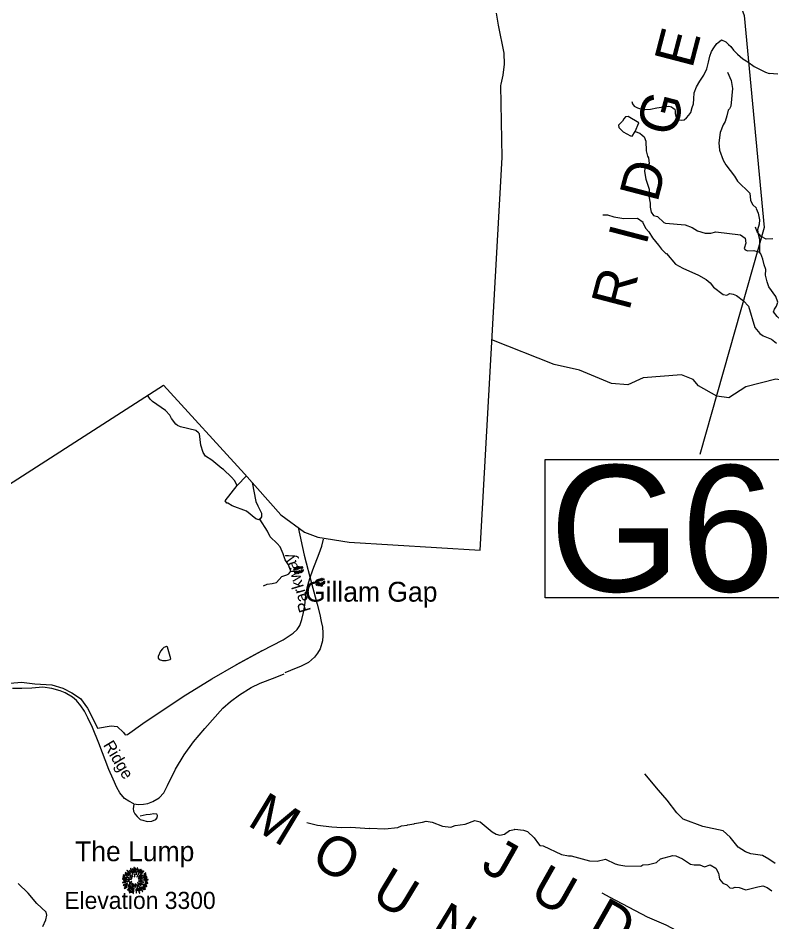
# Model space of a CAD drawing. Extents: x 1248089 to 1457196, y 820910 to 988753.
# Drawn here: x 1297327 to 1305699, y 926642 to 936672 of the extents above; entities that cross this region are included whole.
import ezdxf

# ---------------------------------------------------------------- set-up
doc = ezdxf.new("R2010")
doc.units = 0
for name, color, linetype in [('Exist Boundary Political CountyLine', 7, 'Continuous'), ('Exist Geographical Mountain Gap CELL', 7, 'Continuous'), ('Exist Geographical Mountain Summit CELL', 7, 'Continuous'), ('Exist Geographical Mountain Summit Elevation Number Label', 7, 'Continuous'), ('Exist Geographical Mountain Summit Label', 7, 'Continuous'), ('Exist Hydrographic Creek Single Shore', 7, 'Continuous'), ('Exist Hydrographic Misc Water Feature', 7, 'Continuous'), ('Exist Road Blue Ridge Parkway', 7, 'Continuous'), ('Exist Road Blue Ridge Parkway Label', 7, 'Continuous'), ('Exist Road Blue Ridge Parkway Structure Label', 7, 'Continuous'), ('Exist Road Non-System Type 51', 7, 'Continuous'), ('Exist Road Secondary Type 41 Attributed', 7, 'Continuous')]:
    doc.layers.add(name, color=color, linetype=linetype)

msp = doc.modelspace()

# ---------------------------------------------------------------- linework, layer by layer
at = {"layer": 'Exist Boundary Political CountyLine'}
for points in [[(1302692, 935938), (1302714, 936040), (1302730, 936159), (1302725, 936283), (1302662, 936594), (1302639, 936727)], [(1300656, 930913), (1301005, 930856), (1302457, 930767), (1302703, 935126), (1302689, 935923), (1302692, 935938)], [(1296097, 931003), (1296699, 931159), (1298942, 932600), (1299841, 931616), (1300244, 931158), (1300509, 930968), (1300656, 930913)]]:
    msp.add_lwpolyline(points, dxfattribs=at)
at = {"layer": 'Exist Geographical Mountain Gap CELL'}
for points in [[(1300393, 930545), (1300394, 930545), (1300392, 930550), (1300389, 930555), (1300388, 930554), (1300390, 930550)], [(1300396, 930562), (1300395, 930563), (1300394, 930562), (1300399, 930547), (1300399, 930547), (1300401, 930547)], [(1300399, 930525), (1300397, 930525), (1300398, 930515), (1300400, 930515)], [(1300408, 930549), (1300409, 930549), (1300403, 930568), (1300401, 930568)], [(1300406, 930511), (1300407, 930510), (1300408, 930510), (1300406, 930526), (1300406, 930527), (1300404, 930526)], [(1300416, 930552), (1300418, 930552), (1300411, 930573), (1300409, 930573)], [(1300414, 930529), (1300412, 930529), (1300416, 930509), (1300418, 930509)], [(1300422, 930554), (1300424, 930555), (1300419, 930577), (1300417, 930577)], [(1300423, 930530), (1300421, 930530), (1300425, 930508), (1300427, 930508)], [(1300431, 930557), (1300433, 930557), (1300427, 930579), (1300426, 930579)], [(1300430, 930531), (1300428, 930531), (1300434, 930508), (1300436, 930509)], [(1300439, 930559), (1300441, 930559), (1300436, 930581), (1300434, 930581)], [(1300438, 930533), (1300436, 930533), (1300442, 930511), (1300444, 930511)], [(1300448, 930561), (1300450, 930561), (1300444, 930583), (1300442, 930583)], [(1300447, 930536), (1300445, 930535), (1300451, 930513), (1300453, 930513)], [(1300456, 930563), (1300458, 930563), (1300453, 930585), (1300451, 930585)], [(1300455, 930538), (1300453, 930538), (1300459, 930515), (1300461, 930516)], [(1300463, 930564), (1300465, 930564), (1300461, 930586), (1300460, 930585)], [(1300463, 930540), (1300462, 930540), (1300468, 930518), (1300469, 930518)], [(1300470, 930543), (1300468, 930542), (1300476, 930522), (1300477, 930522)], [(1300472, 930564), (1300474, 930565), (1300471, 930585), (1300469, 930584)], [(1300478, 930546), (1300476, 930546), (1300483, 930527), (1300485, 930527)], [(1300480, 930583), (1300480, 930583), (1300478, 930583), (1300480, 930567), (1300481, 930566), (1300482, 930567)], [(1300490, 930533), (1300491, 930533), (1300492, 930533), (1300487, 930548), (1300486, 930549), (1300485, 930548)], [(1300487, 930568), (1300489, 930569), (1300488, 930578), (1300487, 930578)], [(1300493, 930551), (1300491, 930550), (1300494, 930545), (1300496, 930541), (1300498, 930541), (1300496, 930546)], [(1300632, 930406), (1300634, 930406), (1300631, 930411), (1300628, 930415), (1300626, 930415), (1300629, 930410)], [(1300633, 930423), (1300633, 930424), (1300631, 930423), (1300638, 930409), (1300639, 930408), (1300640, 930409)], [(1300647, 930411), (1300648, 930412), (1300640, 930430), (1300638, 930430)], [(1300655, 930416), (1300656, 930416), (1300647, 930436), (1300645, 930436)], [(1300661, 930419), (1300662, 930419), (1300655, 930441), (1300653, 930440)], [(1300669, 930422), (1300671, 930422), (1300663, 930444), (1300661, 930443)], [(1300670, 930397), (1300668, 930396), (1300676, 930375), (1300677, 930375)], [(1300677, 930425), (1300679, 930425), (1300671, 930447), (1300669, 930446)], [(1300678, 930400), (1300676, 930399), (1300684, 930377), (1300685, 930378)], [(1300685, 930428), (1300687, 930428), (1300679, 930450), (1300678, 930449)], [(1300686, 930402), (1300685, 930402), (1300692, 930380), (1300694, 930381)], [(1300694, 930431), (1300695, 930431), (1300687, 930453), (1300686, 930452)], [(1300694, 930405), (1300693, 930405), (1300700, 930383), (1300702, 930383)], [(1300700, 930432), (1300702, 930433), (1300696, 930454), (1300694, 930454)], [(1300703, 930408), (1300701, 930408), (1300709, 930386), (1300710, 930386)], [(1300709, 930434), (1300711, 930435), (1300705, 930454), (1300704, 930454)], [(1300709, 930411), (1300708, 930410), (1300716, 930390), (1300718, 930391)], [(1300715, 930453), (1300715, 930454), (1300713, 930453), (1300717, 930438), (1300717, 930437), (1300719, 930438)], [(1300717, 930415), (1300715, 930415), (1300723, 930396), (1300725, 930396)], [(1300724, 930439), (1300725, 930440), (1300724, 930450), (1300722, 930449)], [(1300730, 930403), (1300730, 930402), (1300732, 930403), (1300725, 930417), (1300725, 930418), (1300724, 930417)], [(1300732, 930420), (1300730, 930420), (1300733, 930415), (1300736, 930411), (1300737, 930411), (1300735, 930416)], [(1300639, 930389), (1300638, 930388), (1300639, 930379), (1300641, 930379)], [(1300648, 930375), (1300648, 930374), (1300650, 930375), (1300646, 930390), (1300646, 930391), (1300644, 930391)], [(1300654, 930394), (1300653, 930393), (1300657, 930374), (1300659, 930374)], [(1300663, 930395), (1300661, 930395), (1300667, 930373), (1300668, 930374)]]:
    msp.add_lwpolyline(points, close=True, dxfattribs=at)
at = {"layer": 'Exist Geographical Mountain Summit CELL'}
for points in [[(1298515, 927188), (1298555, 927157), (1298557, 927160), (1298519, 927192)], [(1298535, 927213), (1298571, 927175), (1298575, 927178), (1298539, 927217)], [(1298543, 927185), (1298576, 927156), (1298578, 927158), (1298546, 927190)], [(1298563, 927214), (1298579, 927192), (1298580, 927194), (1298567, 927218)], [(1298574, 927236), (1298600, 927169), (1298603, 927170), (1298579, 927238)], [(1298608, 927184), (1298610, 927185), (1298601, 927233), (1298597, 927231)], [(1298612, 927245), (1298616, 927193), (1298620, 927194), (1298618, 927246)], [(1298628, 927191), (1298632, 927191), (1298636, 927238), (1298631, 927238)], [(1298640, 927163), (1298655, 927240), (1298650, 927242), (1298637, 927164)], [(1298644, 927141), (1298647, 927139), (1298695, 927224), (1298690, 927228)], [(1298658, 927198), (1298661, 927197), (1298671, 927224), (1298666, 927226)], [(1298665, 927142), (1298667, 927140), (1298722, 927205), (1298718, 927209)], [(1298702, 927214), (1298681, 927181), (1298684, 927180), (1298706, 927211)], [(1298722, 927170), (1298724, 927168), (1298747, 927184), (1298744, 927188)], [(1298485, 927080), (1298487, 927075), (1298523, 927085), (1298520, 927089)], [(1298487, 927118), (1298559, 927111), (1298559, 927114), (1298487, 927123)], [(1298489, 927139), (1298531, 927129), (1298532, 927133), (1298490, 927144)], [(1298492, 927158), (1298515, 927149), (1298516, 927152), (1298494, 927163)], [(1298499, 927100), (1298528, 927102), (1298528, 927105), (1298498, 927105)], [(1298514, 927169), (1298540, 927153), (1298542, 927155), (1298517, 927173)], [(1298531, 927141), (1298561, 927129), (1298562, 927131), (1298533, 927145)], [(1298531, 927091), (1298532, 927087), (1298565, 927095), (1298564, 927099)], [(1298559, 927077), (1298561, 927072), (1298590, 927088), (1298588, 927091)], [(1298567, 927146), (1298592, 927128), (1298594, 927130), (1298569, 927150)], [(1298567, 927117), (1298584, 927114), (1298585, 927117), (1298568, 927121)], [(1298587, 927160), (1298600, 927143), (1298603, 927145), (1298590, 927162)], [(1298618, 927172), (1298619, 927143), (1298622, 927143), (1298622, 927172)], [(1298661, 927122), (1298663, 927120), (1298712, 927156), (1298709, 927160)], [(1298663, 927093), (1298724, 927081), (1298725, 927085), (1298664, 927097)], [(1298677, 927107), (1298677, 927104), (1298708, 927104), (1298708, 927109)], [(1298678, 927120), (1298680, 927117), (1298758, 927146), (1298756, 927151)], [(1298722, 927148), (1298750, 927162), (1298747, 927168), (1298721, 927150)], [(1298721, 927106), (1298773, 927109), (1298773, 927114), (1298721, 927109)], [(1298724, 927120), (1298761, 927126), (1298760, 927132), (1298723, 927122)], [(1298736, 927094), (1298762, 927092), (1298762, 927096), (1298736, 927097)], [(1298495, 927052), (1298498, 927048), (1298543, 927068), (1298542, 927072)], [(1298506, 927016), (1298509, 927012), (1298538, 927033), (1298535, 927036)], [(1298512, 927036), (1298542, 927053), (1298539, 927057), (1298510, 927041)], [(1298537, 926996), (1298540, 926993), (1298581, 927041), (1298578, 927043)], [(1298552, 927027), (1298572, 927045), (1298568, 927048), (1298548, 927031)], [(1298549, 927046), (1298552, 927042), (1298586, 927071), (1298584, 927073)], [(1298577, 927027), (1298552, 926988), (1298555, 926986), (1298581, 927025)], [(1298562, 926969), (1298567, 926966), (1298578, 926991), (1298575, 926993)], [(1298580, 927006), (1298585, 927004), (1298611, 927062), (1298609, 927063)], [(1298587, 927055), (1298591, 927052), (1298601, 927069), (1298599, 927070)], [(1298592, 926971), (1298604, 927013), (1298600, 927014), (1298588, 926972)], [(1298602, 926960), (1298607, 926959), (1298619, 927049), (1298616, 927049)], [(1298627, 927064), (1298631, 927027), (1298636, 927028), (1298631, 927065)], [(1298633, 927006), (1298637, 926963), (1298641, 926964), (1298638, 927006)], [(1298643, 927056), (1298652, 927026), (1298656, 927028), (1298645, 927057)], [(1298653, 926989), (1298648, 927019), (1298644, 927019), (1298649, 926988)], [(1298652, 927076), (1298690, 927041), (1298693, 927045), (1298653, 927078)], [(1298658, 927053), (1298708, 926979), (1298712, 926981), (1298660, 927055)], [(1298658, 927011), (1298675, 926961), (1298680, 926963), (1298661, 927011)], [(1298668, 927016), (1298684, 926987), (1298688, 926989), (1298672, 927018)], [(1298677, 927073), (1298755, 927035), (1298757, 927041), (1298678, 927076)], [(1298690, 927028), (1298720, 926999), (1298724, 927001), (1298692, 927030)], [(1298707, 927028), (1298737, 927003), (1298741, 927006), (1298709, 927031)], [(1298716, 927039), (1298741, 927026), (1298744, 927030), (1298718, 927043)], [(1298730, 927063), (1298751, 927055), (1298753, 927060), (1298732, 927066)], [(1298740, 927077), (1298768, 927069), (1298769, 927075), (1298741, 927081)]]:
    msp.add_lwpolyline(points, close=True, dxfattribs=at)
at = {"layer": 'Exist Hydrographic Creek Single Shore'}
msp.add_lwpolyline([(1306451, 932598), (1306074, 932540), (1305860, 932646), (1305744, 932665), (1305408, 932579), (1305222, 932458), (1305089, 932478), (1304883, 932593), (1304826, 932660), (1304694, 932712), (1304268, 932681), (1304099, 932602), (1303916, 932616), (1303561, 932764), (1303279, 932829), (1302589, 933100)], dxfattribs=at)
at = {"layer": 'Exist Hydrographic Misc Water Feature'}
for p, q in [((1299760, 931486), (1299862, 931592)), ((1299747, 929494), (1300035, 929649)), ((1300035, 929649), (1299747, 929494))]:
    msp.add_line(p, q, dxfattribs=at)
for points in [[(1305204, 936071), (1305248, 935980), (1305260, 935892), (1305244, 935696), (1305229, 935665), (1305212, 935649), (1305199, 935587), (1305178, 935524), (1305157, 935489), (1305125, 935401), (1305110, 935287), (1305116, 935207), (1305156, 935094), (1305186, 935042), (1305282, 934919), (1305316, 934862), (1305453, 934729), (1305462, 934653), (1305484, 934604), (1305528, 934563), (1305525, 934559), (1305546, 934507), (1305560, 934434), (1305557, 934384), (1305540, 934321), (1305547, 934273), (1305561, 934220), (1305560, 934076)], [(1304180, 935415), (1304221, 935510), (1304102, 935581), (1304074, 935578), (1304053, 935554), (1304041, 935527), (1303996, 935485), (1303999, 935457), (1304048, 935409), (1304127, 935364), (1304147, 935360), (1304180, 935415)], [(1304180, 935415), (1304232, 935394), (1304259, 935373), (1304279, 935353), (1304298, 935308), (1304303, 935200), (1304316, 935140), (1304328, 935120), (1304334, 935059), (1304309, 935020), (1304289, 935002), (1304284, 934970), (1304300, 934886), (1304337, 934773), (1304332, 934697), (1304348, 934620), (1304347, 934573), (1304358, 934517), (1304385, 934483), (1304429, 934471), (1304497, 934405), (1304517, 934396), (1304737, 934378), (1304812, 934348), (1304871, 934310), (1304959, 934286), (1305019, 934285), (1305075, 934300), (1305350, 934267), (1305402, 934230), (1305408, 934174), (1305389, 934114), (1305401, 934102), (1305432, 934089), (1305497, 934093), (1305560, 934076)], [(1303821, 934490), (1303873, 934488), (1303944, 934466), (1304054, 934447), (1304206, 934450), (1304269, 934408), (1304267, 934404), (1304295, 934340), (1304331, 934299), (1304373, 934234), (1304441, 934152), (1304472, 934107), (1304521, 934060), (1304527, 934058), (1304628, 933942), (1304709, 933896), (1304884, 933819), (1304969, 933770), (1305012, 933736), (1305049, 933685), (1305157, 933603), (1305197, 933598), (1305233, 933614), (1305269, 933610), (1305305, 933593), (1305383, 933536), (1305438, 933475), (1305511, 933240), (1305565, 933171), (1305603, 933147), (1305694, 933109), (1305751, 933063)], [(1306121, 932788), (1306110, 932829), (1306139, 932902), (1306136, 933018), (1306098, 933123), (1306029, 933173), (1305998, 933181), (1305907, 933229), (1305758, 933361), (1305715, 933414), (1305726, 933442), (1305750, 933474), (1305763, 933521), (1305741, 933584), (1305665, 933691), (1305645, 933744), (1305628, 933818), (1305630, 933882), (1305613, 933935), (1305598, 933995), (1305576, 934056), (1305560, 934076)], [(1299760, 931486), (1299729, 931539), (1299698, 931576), (1299608, 931662), (1299588, 931672), (1299480, 931767), (1299409, 931809), (1299382, 931850), (1299356, 931934), (1299341, 932059), (1299329, 932071), (1299302, 932094), (1299131, 932138), (1299099, 932151), (1299080, 932167), (1299031, 932230), (1299012, 932267), (1298965, 932316), (1298820, 932416), (1298792, 932445), (1298765, 932486)], [(1299928, 931517), (1299969, 931307), (1299988, 931258), (1300032, 931177), (1300031, 931137), (1300015, 931114), (1300002, 931106), (1299967, 931115), (1299865, 931199), (1299704, 931259), (1299657, 931288), (1299645, 931289), (1299625, 931315), (1299760, 931486)], [(1300052, 930373), (1300093, 930389), (1300150, 930396), (1300198, 930410), (1300256, 930477), (1300312, 930494), (1300332, 930505), (1300357, 930533), (1300331, 930605), (1300294, 930659), (1300271, 930727), (1300237, 930804), (1300206, 930841), (1300126, 930915), (1300095, 930979), (1300012, 931110)], [(1300035, 929649), (1300269, 929774), (1300381, 929847), (1300425, 929886), (1300455, 929930), (1300479, 929998), (1300497, 930077), (1300510, 930157), (1300526, 930299), (1300544, 930380), (1300569, 930465), (1300599, 930550), (1300671, 930731), (1300699, 930812), (1300718, 930889)], [(1298931, 929545), (1298971, 929544), (1299016, 929555), (1299024, 929563), (1298987, 929692), (1298975, 929700), (1298947, 929689), (1298930, 929673), (1298910, 929646), (1298884, 929588), (1298884, 929568), (1298895, 929554), (1298931, 929545)], [(1298427, 928811), (1298498, 928745), (1298515, 928719), (1298543, 928722), (1298713, 928843), (1299159, 929143), (1299478, 929340), (1299747, 929494)], [(1297238, 929290), (1297363, 929302), (1297514, 929283), (1297702, 929272), (1297822, 929235), (1297922, 929185), (1298021, 929120), (1298098, 929014), (1298185, 928840), (1298208, 928794), (1298360, 928819), (1298427, 928811)], [(1300533, 927744), (1300653, 927717), (1300812, 927696), (1300924, 927690), (1301021, 927693), (1301228, 927680), (1301234, 927684), (1301400, 927674), (1301545, 927689), (1301585, 927708), (1301649, 927715), (1301653, 927719), (1301726, 927731), (1301728, 927734), (1301818, 927749), (1301859, 927760), (1301926, 927750), (1302042, 927705), (1302133, 927695), (1302182, 927711), (1302294, 927726), (1302399, 927769), (1302459, 927752), (1302592, 927641), (1302636, 927615), (1302676, 927606), (1302728, 927615), (1302785, 927658), (1302841, 927669), (1302843, 927673), (1302941, 927661), (1302985, 927644), (1303059, 927574), (1303106, 927508), (1303123, 927492), (1303159, 927487), (1303361, 927392), (1303441, 927374), (1303469, 927374), (1303672, 927320), (1303760, 927317), (1303852, 927337), (1303959, 927287), (1303999, 927274), (1304067, 927264), (1304243, 927262), (1304267, 927277), (1304327, 927278), (1304416, 927300), (1304463, 927343), (1304598, 927381), (1304630, 927377), (1304705, 927343), (1304796, 927283), (1304835, 927274), (1304900, 927277), (1304951, 927255), (1305012, 927274), (1305075, 927239), (1305107, 927182), (1305118, 927117), (1305153, 927072), (1305197, 927052), (1305230, 927021), (1305260, 927018), (1305292, 927029), (1305336, 927024), (1305411, 926997), (1305544, 927033), (1305597, 927041), (1305648, 927025), (1305699, 926988)]]:
    msp.add_lwpolyline(points, dxfattribs=at)
at = {"layer": 'Exist Road Blue Ridge Parkway'}
for points in [[(1300439, 931018), (1300504, 930711), (1300589, 930385), (1300649, 930170), (1300677, 930053), (1300694, 929977), (1300706, 929912), (1300711, 929850), (1300712, 929817), (1300709, 929761), (1300683, 929673), (1300652, 929626), (1300619, 929582), (1300584, 929551), (1300553, 929522), (1300509, 929497), (1300464, 929476), (1300416, 929457), (1300353, 929433), (1300291, 929405)], [(1298614, 927951), (1298663, 927946), (1298719, 927949), (1298766, 927958), (1298825, 927980), (1298892, 928020), (1298946, 928074), (1298988, 928155), (1299074, 928337), (1299170, 928496), (1299275, 928640), (1299399, 928790), (1299600, 929013), (1299685, 929087), (1299786, 929161), (1299916, 929242), (1300015, 929291), (1300183, 929356), (1300282, 929397)], [(1297930, 929135), (1297849, 929185), (1297794, 929207), (1297703, 929233), (1297603, 929247), (1297480, 929236), (1297370, 929233), (1297266, 929234)], [(1298614, 927951), (1298556, 927982), (1298509, 928011), (1298455, 928076), (1298422, 928135), (1298384, 928225), (1298336, 928334), (1298224, 928624), (1298155, 928799), (1298101, 928907), (1298063, 928982), (1298024, 929039), (1297977, 929098), (1297930, 929135)]]:
    msp.add_lwpolyline(points, dxfattribs=at)
at = {"layer": 'Exist Road Blue Ridge Parkway Structure Label'}
msp.add_lwpolyline([(1303804, 940974), (1305392, 936702), (1305612, 934347), (1304900, 931828)], dxfattribs=at)
msp.add_lwpolyline([(1303179, 931775), (1307332, 931775), (1307332, 930238), (1303179, 930238)], close=True, dxfattribs=at)
at = {"layer": 'Exist Road Non-System Type 51'}
for points in [[(1304145, 935747), (1304152, 935719), (1304169, 935696), (1304207, 935677), (1304227, 935667), (1304284, 935658), (1304349, 935660), (1304421, 935678), (1304495, 935689), (1304554, 935695), (1304583, 935687), (1304601, 935674), (1304621, 935660), (1304626, 935640), (1304626, 935608), (1304633, 935579), (1304652, 935553), (1304666, 935543), (1304700, 935538), (1304724, 935543), (1304749, 935565), (1304776, 935596), (1304798, 935626), (1304815, 935679), (1304828, 935719), (1304832, 935775), (1304835, 935843), (1304861, 935908), (1304900, 935972), (1304942, 936037), (1304976, 936108), (1304995, 936183), (1305011, 936251), (1305028, 936303), (1305053, 936342), (1305086, 936389), (1305100, 936399), (1305139, 936430)], [(1305139, 936430), (1305189, 936407), (1305218, 936380), (1305242, 936358), (1305271, 936315), (1305316, 936270), (1305376, 936221), (1305432, 936185), (1305503, 936136), (1305576, 936098), (1305629, 936073), (1305669, 936059)], [(1305766, 936050), (1305669, 936059)], [(1305710, 934224), (1305634, 934218), (1305578, 934249), (1305536, 934302), (1305516, 934353)], [(1305734, 927292), (1305665, 927337), (1305596, 927381), (1305542, 927386), (1305463, 927396), (1305404, 927421), (1305325, 927470), (1305236, 927584), (1305157, 927653), (1304930, 927702), (1304713, 927781), (1304643, 927851), (1304535, 927994), (1304441, 928103), (1304288, 928285)], [(1298614, 927951), (1298609, 927921), (1298606, 927899), (1298607, 927871), (1298624, 927843), (1298648, 927812), (1298682, 927780), (1298711, 927771), (1298762, 927756), (1298814, 927760), (1298858, 927778), (1298871, 927799), (1298877, 927823), (1298866, 927838), (1298836, 927840), (1298795, 927836), (1298750, 927829), (1298682, 927817)], [(1306373, 925361), (1306351, 925430), (1306267, 925514), (1305799, 925850), (1305724, 925894), (1305325, 926156), (1304880, 926418), (1304525, 926606), (1304318, 926695), (1303903, 926912), (1303814, 926961)]]:
    msp.add_lwpolyline(points, dxfattribs=at)
at = {"layer": 'Exist Road Secondary Type 41 Attributed'}
msp.add_lwpolyline([(1297602, 926593), (1297635, 926665), (1297646, 926717), (1297639, 926750), (1297534, 926848), (1297438, 926961), (1297326, 927070)], dxfattribs=at)

# ---------------------------------------------------------------- texts
at = {"layer": 'Exist Geographical Mountain Summit Elevation Number Label'}
msp.add_text('Elevation 3300', height=190, dxfattribs=at).set_placement((1297840, 926786))
at = {"layer": 'Exist Geographical Mountain Summit Label'}
for s, rotation, p in [('R  I  D  G  E', 75.4056, (1304113, 933413)), ('M  O  U  N  T  A  I  N', 328.8202, (1299859, 927722)), ('J  U  D  D', 330.4742, (1302450, 927221))]:
    msp.add_text(s, height=440, rotation=rotation, dxfattribs=at).set_placement(p)
for s, p in [('Gillam Gap', (1300513, 930196)), ('The Lump', (1297960, 927316))]:
    msp.add_text(s, height=220, dxfattribs=at).set_placement(p)
at = {"layer": 'Exist Road Blue Ridge Parkway Label'}
for s, rotation, p in [('Parkway', 106.6856, (1300580, 930099)), ('Ridge', 300.942, (1298268, 928606))]:
    msp.add_text(s, height=131.2, rotation=rotation, dxfattribs=at).set_placement(p)
at = {"layer": 'Exist Road Blue Ridge Parkway Structure Label'}
msp.add_text('G69', height=1400, dxfattribs=at).set_placement((1303229, 930309))

doc.saveas('drawing.dxf')
